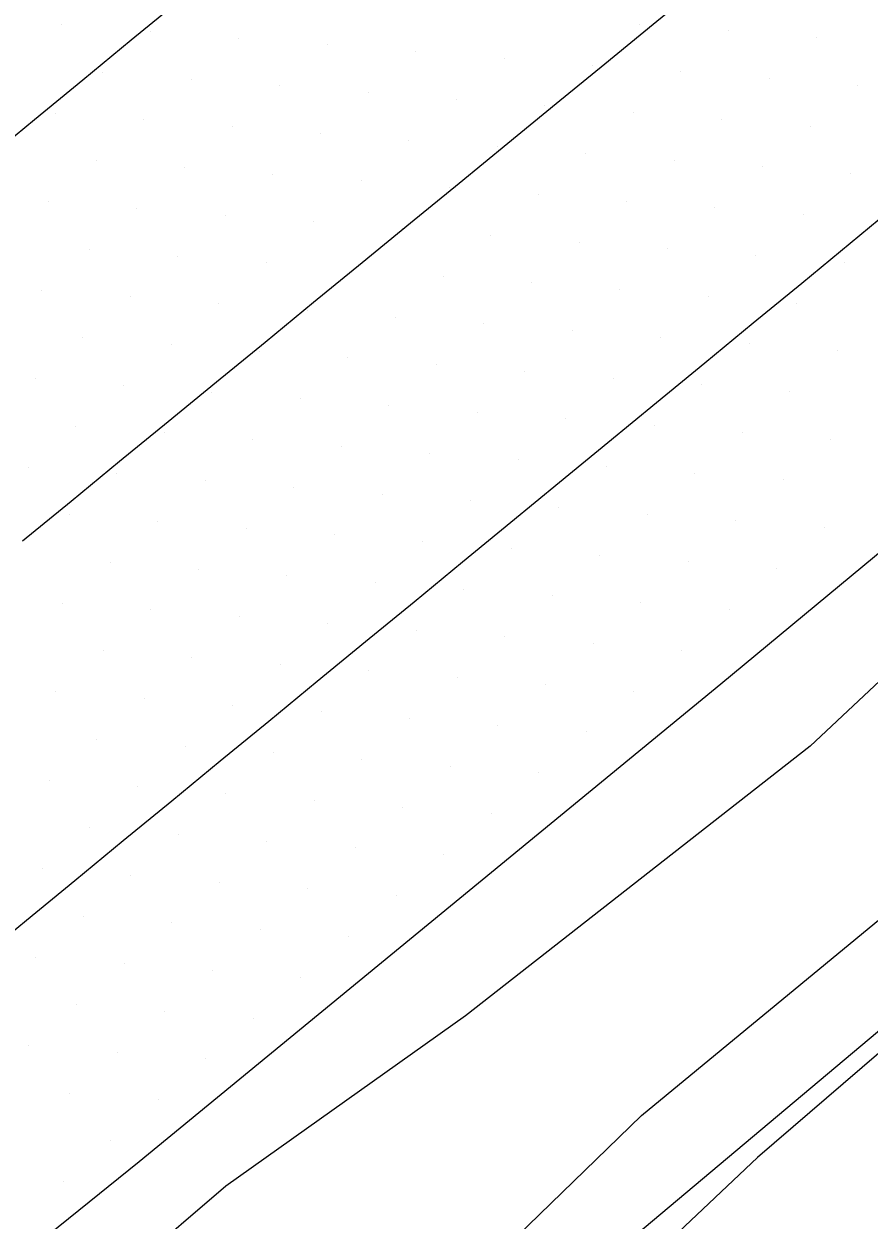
# Model space of a CAD drawing. Extents: x 1548934 to 1561348, y 809680 to 824075.
# Drawn here: x 1551527.58 to 1551561.28, y 810394.61 to 810442.27 of the extents above; entities that cross this region are included whole.
import ezdxf

# ---------------------------------------------------------------- set-up
doc = ezdxf.new("R2010")
doc.units = 0
for name, color, linetype in [('E_NCDOT_Vertical_Profile_Ground_Line', 7, 'Continuous'), ('Exist DTM Scan Elevation Point', 7, 'Continuous'), ('P_RDY_Terminator_Cell', 7, 'Continuous'), ('Pattern_8', 7, 'Continuous'), ('PH Exist DTM Breakline', 7, 'Continuous')]:
    doc.layers.add(name, color=color, linetype=linetype)

msp = doc.modelspace()

# ---------------------------------------------------------------- linework, layer by layer
at = {"layer": 'E_NCDOT_Vertical_Profile_Ground_Line'}
msp.add_lwpolyline([(1551472.114, 810348.455), (1551474.033, 810349.864), (1551485.635, 810359.04), (1551508.804, 810378.107), (1551532.171, 810396.944), (1551555.367, 810415.98), (1551578.48, 810435.112), (1551601.469, 810454.389), (1551624.767, 810473.305), (1551647.833, 810492.493), (1551655.173, 810499.148), (1551678.162, 810518.425), (1551701.203, 810537.641), (1551723.995, 810557.146), (1551746.83, 810576.602), (1551761.526, 810588.983)], dxfattribs=at)
at = {"layer": 'Exist DTM Scan Elevation Point'}
for p, q in [((1551529.098, 810442.239), (1551529.098, 810442.239)), ((1551552.145, 810442.261), (1551552.145, 810442.261)), ((1551532.623, 810441.971), (1551532.623, 810441.971)), ((1551536.148, 810441.703), (1551536.148, 810441.703)), ((1551555.67, 810441.994), (1551555.67, 810441.994)), ((1551559.196, 810441.726), (1551559.196, 810441.726)), ((1551539.673, 810441.435), (1551539.673, 810441.435)), ((1551543.198, 810441.167), (1551543.198, 810441.167)), ((1551546.724, 810440.9), (1551546.724, 810440.9)), ((1551530.727, 810440.342), (1551530.727, 810440.342)), ((1551550.249, 810440.632), (1551550.249, 810440.632)), ((1551553.774, 810440.365), (1551553.774, 810440.365)), ((1551534.252, 810440.074), (1551534.252, 810440.074)), ((1551537.777, 810439.806), (1551537.777, 810439.806)), ((1551557.299, 810440.097), (1551557.299, 810440.097)), ((1551560.825, 810439.83), (1551560.825, 810439.83)), ((1551541.302, 810439.539), (1551541.302, 810439.539)), ((1551544.827, 810439.271), (1551544.827, 810439.271)), ((1551548.352, 810439.003), (1551548.352, 810439.003)), ((1551528.83, 810438.713), (1551528.83, 810438.713)), ((1551532.355, 810438.445), (1551532.355, 810438.445)), ((1551551.878, 810438.736), (1551551.878, 810438.736)), ((1551555.403, 810438.468), (1551555.403, 810438.468)), ((1551535.88, 810438.177), (1551535.88, 810438.177)), ((1551539.406, 810437.91), (1551539.406, 810437.91)), ((1551558.928, 810438.201), (1551558.928, 810438.201)), ((1551542.931, 810437.642), (1551542.931, 810437.642)), ((1551546.456, 810437.374), (1551546.456, 810437.374)), ((1551549.981, 810437.107), (1551549.981, 810437.107)), ((1551530.459, 810436.816), (1551530.459, 810436.816)), ((1551533.984, 810436.548), (1551533.984, 810436.548)), ((1551553.507, 810436.839), (1551553.507, 810436.839)), ((1551557.032, 810436.572), (1551557.032, 810436.572)), ((1551537.509, 810436.281), (1551537.509, 810436.281)), ((1551541.034, 810436.013), (1551541.034, 810436.013)), ((1551560.557, 810436.304), (1551560.557, 810436.304)), ((1551544.559, 810435.745), (1551544.559, 810435.745)), ((1551548.085, 810435.478), (1551548.085, 810435.478)), ((1551528.563, 810435.187), (1551528.563, 810435.187)), ((1551551.61, 810435.21), (1551551.61, 810435.21)), ((1551532.088, 810434.919), (1551532.088, 810434.919)), ((1551535.613, 810434.652), (1551535.613, 810434.652)), ((1551555.135, 810434.943), (1551555.135, 810434.943)), ((1551558.661, 810434.675), (1551558.661, 810434.675)), ((1551539.138, 810434.384), (1551539.138, 810434.384)), ((1551542.663, 810434.116), (1551542.663, 810434.116)), ((1551546.188, 810433.849), (1551546.188, 810433.849)), ((1551549.714, 810433.581), (1551549.714, 810433.581)), ((1551530.191, 810433.29), (1551530.191, 810433.29)), ((1551553.239, 810433.314), (1551553.239, 810433.314)), ((1551533.716, 810433.023), (1551533.716, 810433.023)), ((1551537.242, 810432.755), (1551537.242, 810432.755)), ((1551556.764, 810433.046), (1551556.764, 810433.046)), ((1551560.29, 810432.779), (1551560.29, 810432.779)), ((1551540.767, 810432.487), (1551540.767, 810432.487)), ((1551544.292, 810432.22), (1551544.292, 810432.22)), ((1551528.295, 810431.662), (1551528.295, 810431.662)), ((1551547.817, 810431.952), (1551547.817, 810431.952)), ((1551551.343, 810431.685), (1551551.343, 810431.685)), ((1551531.82, 810431.394), (1551531.82, 810431.394)), ((1551554.868, 810431.417), (1551554.868, 810431.417)), ((1551558.393, 810431.15), (1551558.393, 810431.15)), ((1551535.345, 810431.126), (1551535.345, 810431.126)), ((1551538.87, 810430.859), (1551538.87, 810430.859)), ((1551542.396, 810430.591), (1551542.396, 810430.591)), ((1551545.921, 810430.323), (1551545.921, 810430.323)), ((1551529.924, 810429.765), (1551529.924, 810429.765)), ((1551549.446, 810430.056), (1551549.446, 810430.056)), ((1551552.972, 810429.788), (1551552.972, 810429.788)), ((1551533.449, 810429.497), (1551533.449, 810429.497)), ((1551556.497, 810429.521), (1551556.497, 810429.521)), ((1551560.023, 810429.254), (1551560.023, 810429.254)), ((1551536.974, 810429.23), (1551536.974, 810429.23)), ((1551540.499, 810428.962), (1551540.499, 810428.962)), ((1551544.025, 810428.695), (1551544.025, 810428.695)), ((1551547.55, 810428.427), (1551547.55, 810428.427)), ((1551528.027, 810428.136), (1551528.027, 810428.136)), ((1551531.552, 810427.868), (1551531.552, 810427.868)), ((1551551.075, 810428.159), (1551551.075, 810428.159)), ((1551554.601, 810427.892), (1551554.601, 810427.892)), ((1551535.078, 810427.601), (1551535.078, 810427.601)), ((1551558.126, 810427.625), (1551558.126, 810427.625)), ((1551538.603, 810427.333), (1551538.603, 810427.333)), ((1551542.128, 810427.066), (1551542.128, 810427.066)), ((1551545.654, 810426.798), (1551545.654, 810426.798)), ((1551549.179, 810426.531), (1551549.179, 810426.531)), ((1551529.656, 810426.239), (1551529.656, 810426.239)), ((1551533.181, 810425.972), (1551533.181, 810425.972)), ((1551552.704, 810426.263), (1551552.704, 810426.263)), ((1551556.23, 810425.996), (1551556.23, 810425.996)), ((1551536.707, 810425.704), (1551536.707, 810425.704)), ((1551540.232, 810425.437), (1551540.232, 810425.437)), ((1551559.756, 810425.729), (1551559.756, 810425.729)), ((1551543.757, 810425.169), (1551543.757, 810425.169)), ((1551527.76, 810424.61), (1551527.76, 810424.61)), ((1551547.283, 810424.902), (1551547.283, 810424.902)), ((1551550.808, 810424.634), (1551550.808, 810424.634)), ((1551531.285, 810424.343), (1551531.285, 810424.343)), ((1551534.81, 810424.075), (1551534.81, 810424.075)), ((1551554.333, 810424.367), (1551554.333, 810424.367)), ((1551557.859, 810424.1), (1551557.859, 810424.1)), ((1551538.335, 810423.808), (1551538.335, 810423.808)), ((1551541.861, 810423.54), (1551541.861, 810423.54)), ((1551545.386, 810423.273), (1551545.386, 810423.273)), ((1551529.388, 810422.714), (1551529.388, 810422.714)), ((1551548.912, 810423.005), (1551548.912, 810423.005)), ((1551552.437, 810422.738), (1551552.437, 810422.738)), ((1551532.914, 810422.446), (1551532.914, 810422.446)), ((1551536.439, 810422.179), (1551536.439, 810422.179)), ((1551555.963, 810422.471), (1551555.963, 810422.471)), ((1551559.489, 810422.204), (1551559.489, 810422.204)), ((1551539.964, 810421.911), (1551539.964, 810421.911)), ((1551543.49, 810421.644), (1551543.49, 810421.644)), ((1551547.015, 810421.376), (1551547.015, 810421.376)), ((1551531.017, 810420.817), (1551531.017, 810420.817)), ((1551550.541, 810421.109), (1551550.541, 810421.109)), ((1551554.067, 810420.842), (1551554.067, 810420.842)), ((1551534.543, 810420.55), (1551534.543, 810420.55)), ((1551538.068, 810420.282), (1551538.068, 810420.282)), ((1551557.592, 810420.575), (1551557.592, 810420.575)), ((1551541.593, 810420.015), (1551541.593, 810420.015)), ((1551545.119, 810419.747), (1551545.119, 810419.747)), ((1551548.644, 810419.48), (1551548.644, 810419.48)), ((1551529.121, 810419.188), (1551529.121, 810419.188)), ((1551532.646, 810418.921), (1551532.646, 810418.921)), ((1551552.17, 810419.213), (1551552.17, 810419.213)), ((1551555.696, 810418.946), (1551555.696, 810418.946)), ((1551536.172, 810418.653), (1551536.172, 810418.653)), ((1551539.697, 810418.386), (1551539.697, 810418.386)), ((1551543.222, 810418.118), (1551543.222, 810418.118)), ((1551546.748, 810417.851), (1551546.748, 810417.851)), ((1551550.274, 810417.584), (1551550.274, 810417.584)), ((1551530.75, 810417.292), (1551530.75, 810417.292)), ((1551534.275, 810417.024), (1551534.275, 810417.024)), ((1551553.8, 810417.317), (1551553.8, 810417.317)), ((1551537.801, 810416.757), (1551537.801, 810416.757)), ((1551541.326, 810416.49), (1551541.326, 810416.49)), ((1551544.852, 810416.222), (1551544.852, 810416.222)), ((1551548.377, 810415.955), (1551548.377, 810415.955)), ((1551528.853, 810415.663), (1551528.853, 810415.663)), ((1551551.903, 810415.688), (1551551.903, 810415.688)), ((1551532.379, 810415.395), (1551532.379, 810415.395)), ((1551535.904, 810415.128), (1551535.904, 810415.128)), ((1551539.43, 810414.861), (1551539.43, 810414.861)), ((1551542.955, 810414.593), (1551542.955, 810414.593)), ((1551546.481, 810414.326), (1551546.481, 810414.326)), ((1551550.007, 810414.059), (1551550.007, 810414.059)), ((1551530.482, 810413.767), (1551530.482, 810413.767)), ((1551534.008, 810413.499), (1551534.008, 810413.499)), ((1551537.533, 810413.232), (1551537.533, 810413.232)), ((1551541.059, 810412.964), (1551541.059, 810412.964)), ((1551544.585, 810412.697), (1551544.585, 810412.697)), ((1551528.586, 810412.138), (1551528.586, 810412.138)), ((1551548.11, 810412.43), (1551548.11, 810412.43)), ((1551532.111, 810411.87), (1551532.111, 810411.87)), ((1551535.637, 810411.603), (1551535.637, 810411.603)), ((1551539.162, 810411.335), (1551539.162, 810411.335)), ((1551542.688, 810411.068), (1551542.688, 810411.068)), ((1551546.214, 810410.801), (1551546.214, 810410.801)), ((1551530.215, 810410.241), (1551530.215, 810410.241)), ((1551533.741, 810409.974), (1551533.741, 810409.974)), ((1551537.266, 810409.707), (1551537.266, 810409.707)), ((1551540.792, 810409.439), (1551540.792, 810409.439)), ((1551544.318, 810409.172), (1551544.318, 810409.172)), ((1551528.319, 810408.612), (1551528.319, 810408.612)), ((1551531.844, 810408.345), (1551531.844, 810408.345)), ((1551535.37, 810408.078), (1551535.37, 810408.078)), ((1551538.895, 810407.81), (1551538.895, 810407.81)), ((1551542.421, 810407.543), (1551542.421, 810407.543)), ((1551529.948, 810406.716), (1551529.948, 810406.716)), ((1551533.473, 810406.449), (1551533.473, 810406.449)), ((1551536.999, 810406.182), (1551536.999, 810406.182)), ((1551540.525, 810405.915), (1551540.525, 810405.915)), ((1551528.051, 810405.087), (1551528.051, 810405.087)), ((1551531.577, 810404.82), (1551531.577, 810404.82)), ((1551535.103, 810404.553), (1551535.103, 810404.553)), ((1551538.629, 810404.286), (1551538.629, 810404.286)), ((1551529.681, 810403.191), (1551529.681, 810403.191)), ((1551533.206, 810402.924), (1551533.206, 810402.924)), ((1551536.732, 810402.657), (1551536.732, 810402.657)), ((1551527.784, 810401.562), (1551527.784, 810401.562)), ((1551531.31, 810401.295), (1551531.31, 810401.295)), ((1551534.836, 810401.028), (1551534.836, 810401.028)), ((1551529.414, 810399.666), (1551529.414, 810399.666)), ((1551532.94, 810399.399), (1551532.94, 810399.399)), ((1551531.043, 810397.77), (1551531.043, 810397.77)), ((1551529.147, 810396.141), (1551529.147, 810396.141))]:
    msp.add_line(p, q, dxfattribs=at)
at = {"layer": 'P_RDY_Terminator_Cell'}
for points in [[(1551527.527, 810421.676), (1551529.461, 810423.26), (1551531.395, 810424.844), (1551533.33, 810426.428), (1551535.264, 810428.012), (1551537.198, 810429.595), (1551539.133, 810431.179), (1551541.067, 810432.763), (1551543.001, 810434.347), (1551544.936, 810435.931), (1551546.87, 810437.514), (1551548.804, 810439.098), (1551550.739, 810440.682), (1551552.673, 810442.266), (1551554.607, 810443.85)], [(1551493.217, 810409.907), (1551495.15, 810411.492), (1551497.084, 810413.076), (1551499.018, 810414.661), (1551500.952, 810416.245), (1551502.885, 810417.83), (1551504.819, 810419.414), (1551506.753, 810420.999), (1551508.687, 810422.583), (1551510.62, 810424.168), (1551512.554, 810425.752), (1551514.488, 810427.337), (1551516.418, 810428.925), (1551518.349, 810430.514), (1551520.279, 810432.103), (1551522.209, 810433.691), (1551524.14, 810435.28), (1551526.07, 810436.868), (1551528, 810438.457), (1551529.931, 810440.046), (1551531.861, 810441.634), (1551533.792, 810443.223)], [(1551562.451, 810435.109), (1551560.525, 810433.516), (1551558.593, 810431.929), (1551556.661, 810430.343), (1551554.729, 810428.756), (1551552.797, 810427.169), (1551550.865, 810425.583), (1551548.933, 810423.996), (1551547.001, 810422.41), (1551545.069, 810420.823), (1551543.137, 810419.236), (1551541.205, 810417.65), (1551539.273, 810416.063), (1551537.341, 810414.476), (1551535.408, 810412.89), (1551533.476, 810411.303), (1551531.544, 810409.717), (1551529.612, 810408.13), (1551527.68, 810406.543), (1551525.748, 810404.957)]]:
    msp.add_lwpolyline(points, dxfattribs=at)
at = {"layer": 'Pattern_8'}
msp.add_lwpolyline([(1551527.646, 810373.589), (1551838.6, 810634.638)], dxfattribs=at)
at = {"layer": 'PH Exist DTM Breakline'}
for points in [[(1551527.679, 810376.385), (1551535.734, 810383.448), (1551541.813, 810388.7), (1551552.202, 810398.778), (1551570.283, 810413.664), (1551583.02, 810423.442), (1551600.888, 810438.601), (1551617.354, 810452.3), (1551631.359, 810463.754), (1551644.548, 810476.431), (1551657.736, 810488.379), (1551673.328, 810500.69), (1551686.535, 810512.5), (1551695.815, 810521.193)], [(1551677.801, 810514.194), (1551668.564, 810505.953), (1551658.209, 810497.256), (1551646.7, 810487.216), (1551632.508, 810476.453), (1551621.412, 810466.647), (1551610.482, 810457.599), (1551596.918, 810445.808), (1551580.656, 810432.764), (1551566.85, 810420.916), (1551558.924, 810413.491), (1551545.191, 810402.746), (1551535.638, 810395.965), (1551528.322, 810389.69), (1551515.654, 810379.062), (1551502.941, 810368.971), (1551489.963, 810357.825), (1551475.527, 810346.277), (1551465.061, 810338.705)], [(1551686.938, 810507.317), (1551677.582, 810499.413), (1551664.959, 810487.432), (1551650.646, 810474.966), (1551634.847, 810462.582), (1551621.136, 810450.797), (1551600.12, 810433.439), (1551585.369, 810419.011), (1551569.917, 810408.353), (1551556.828, 810397.109), (1551545.456, 810386.36), (1551541.546, 810382.376), (1551530.918, 810372.85)]]:
    msp.add_lwpolyline(points, dxfattribs=at)

doc.saveas('drawing.dxf')
